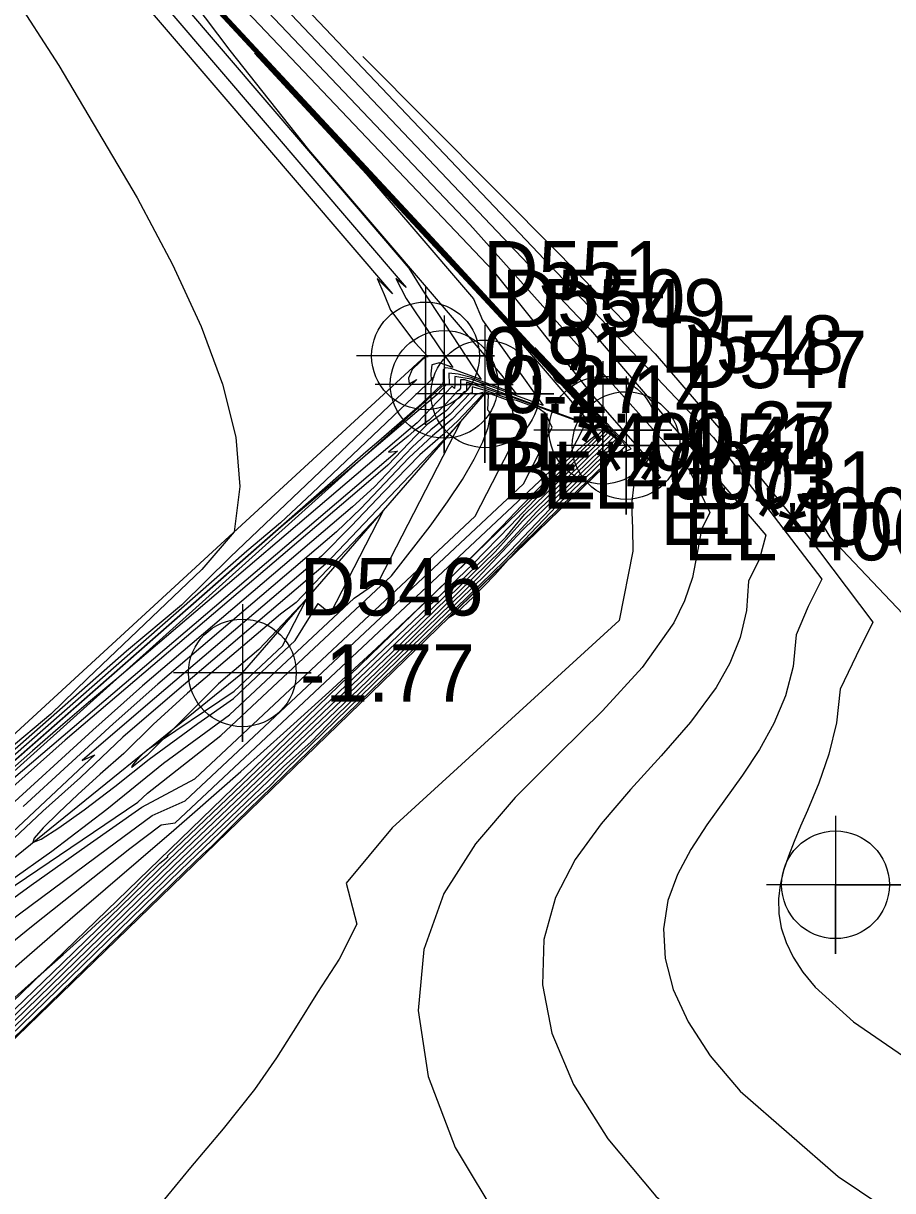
# Model space of a CAD drawing. Extents: x 2356077 to 2359823, y 225951 to 227822.
# Drawn here: x 2357373.6 to 2357411.4, y 227031.4 to 227082.2 of the extents above; entities that cross this region are included whole.
import ezdxf

# ---------------------------------------------------------------- set-up
doc = ezdxf.new("R2010")
doc.units = 0
for name, color, linetype in [('DTM Contours Major', 7, 'Continuous'), ('DTM Contours Minor', 7, 'Continuous'), ('Exist DTM Breakline', 7, 'Continuous'), ('Exist DTM Breakline Cogo Comment', 7, 'Continuous'), ('Exist DTM Breakline Cogo Elevation', 7, 'Continuous'), ('Exist DTM Breakline Cogo Number', 7, 'Continuous'), ('Exist DTM Breakline Cogo Point CELL', 7, 'Continuous'), ('Exist DTM Breakline Underwater', 7, 'Continuous'), ('Exist DTM Breakline Underwater Cogo Comment', 7, 'Continuous'), ('Exist DTM Breakline Underwater Cogo Elevation', 7, 'Continuous'), ('Exist DTM Breakline Underwater Cogo Number', 7, 'Continuous'), ('Exist DTM Breakline Underwater Cogo Point CELL', 7, 'Continuous'), ('Exist DTM Drainline', 7, 'Continuous'), ('Exist DTM Drainline Cogo Comment', 7, 'Continuous'), ('Exist DTM Drainline Cogo Elevation', 7, 'Continuous'), ('Exist DTM Drainline Cogo Number', 7, 'Continuous'), ('Exist DTM Drainline Cogo Point CELL', 7, 'Continuous'), ('Exist DTM Regular Point CELL', 7, 'Continuous')]:
    doc.layers.add(name, color=color, linetype=linetype)

msp = doc.modelspace()

# ---------------------------------------------------------------- linework, layer by layer
at = {"layer": 'DTM Contours Major'}
for points in [[(2357329.694, 227139.766), (2357343.098, 227126.102), (2357393.055, 227073.464), (2357402.586, 227062.788), (2357403.496, 227060.936), (2357403.128, 227060.188), (2357402.94, 227059.158), (2357402.739, 227058.098), (2357402.396, 227057.091), (2357401.922, 227056.124), (2357400.555, 227054.176), (2357398.829, 227052.296), (2357396.925, 227050.429), (2357395.019, 227048.517), (2357393.291, 227046.506), (2357391.919, 227044.338), (2357391.046, 227041.903), (2357390.797, 227039.246), (2357391.232, 227036.371), (2357392.412, 227033.279), (2357394.398, 227029.975), (2357397.252, 227026.459), (2357407.074, 227017.712), (2357420.348, 227008.655)], [(2357346.103, 227015.406), (2357356.521, 227022.808), (2357357.896, 227023.876), (2357359.152, 227024.985), (2357360.278, 227026.017), (2357361.451, 227027.099), (2357362.628, 227028.201), (2357365.047, 227030.491), (2357367.363, 227032.692), (2357369.788, 227034.977), (2357380.462, 227045.362), (2357383.552, 227048.318), (2357384.339, 227049.032), (2357385.038, 227049.758), (2357394.809, 227059.261), (2357397.1, 227061.677), (2357399.538, 227064.049), (2357387.54, 227077.028), (2357339.285, 227129.02)], [(2357371.057, 227086.734), (2357375.168, 227080.399), (2357378.572, 227074.633), (2357380.11, 227071.728), (2357381.363, 227069.029), (2357382.293, 227066.524), (2357382.866, 227064.205), (2357383.044, 227062.062), (2357382.791, 227060.085), (2357381.384, 227058.444), (2357376.409, 227053.706), (2357374.817, 227052.148), (2357372.919, 227050.559), (2357369.654, 227047.694), (2357368.92, 227047.037), (2357366.068, 227044.377), (2357363.133, 227041.664), (2357360.559, 227039.368), (2357358.026, 227037.04), (2357355.585, 227034.737), (2357353.287, 227032.516)], [(2357372.377, 227039.044), (2357374.399, 227040.849), (2357375.347, 227041.69), (2357376.225, 227042.465), (2357376.934, 227043.118), (2357377.683, 227043.791), (2357378.277, 227044.387), (2357378.875, 227045), (2357379.555, 227045.662), (2357379.903, 227045.934), (2357379.889, 227045.983), (2357393.175, 227058.678), (2357394.82, 227060.359), (2357396.142, 227061.765), (2357396.761, 227062.39), (2357397.369, 227062.917), (2357398.421, 227063.94), (2357398.935, 227064.45), (2357396.312, 227067.326), (2357383.684, 227080.931), (2357388.535, 227075.684), (2357390.437, 227073.477), (2357393.215, 227070.231), (2357393.604, 227069.309), (2357396.239, 227065.592), (2357393.11, 227066.74), (2357392.394, 227066.854), (2357392.395, 227066.487), (2357392.388, 227066.328), (2357392.274, 227066.431), (2357390.763, 227064.837)], [(2357364.052, 227038.481), (2357378.601, 227048.32), (2357379.023, 227048.709), (2357382.218, 227051.217), (2357389.643, 227058.18), (2357391.321, 227060.343), (2357392.084, 227061.39), (2357392.725, 227062.367), (2357393.237, 227063.249), (2357393.613, 227064.014), (2357393.846, 227064.638), (2357393.928, 227065.097), (2357393.918, 227065.224), (2357393.886, 227065.323), (2357393.831, 227065.394), (2357393.855, 227066.055), (2357393.694, 227066.114), (2357393.512, 227065.962), (2357392.537, 227064.932), (2357391.869, 227064.318), (2357390.869, 227063.443), (2357389.308, 227061.838), (2357387.891, 227060.343), (2357386.599, 227059.035), (2357378.93, 227052.499), (2357376.186, 227050.14), (2357376.73, 227050.385), (2357364.052, 227038.481)], [(2357390.763, 227064.837), (2357377.682, 227053.689), (2357376.457, 227052.659), (2357375.236, 227051.615), (2357374.016, 227050.553), (2357372.789, 227049.469), (2357371.55, 227048.359), (2357369.564, 227046.554), (2357367.293, 227044.46), (2357365.826, 227043.093), (2357347.324, 227026.639), (2357345.51, 227024.963), (2357345.053, 227024.51), (2357344.616, 227024.15), (2357342.178, 227021.976), (2357341.061, 227021.054), (2357338.767, 227019.007), (2357337.573, 227018.05), (2357334.936, 227021.472), (2357332.566, 227024.402), (2357322.755, 227037.131)]]:
    msp.add_lwpolyline(points, dxfattribs=at)
at = {"layer": 'DTM Contours Minor'}
for points in [[(2357348.935, 227017.657), (2357356.849, 227023.28), (2357358.391, 227024.605), (2357359.877, 227025.952), (2357361.371, 227027.323), (2357362.863, 227028.713), (2357365.886, 227031.563), (2357367.44, 227033.031), (2357369.486, 227034.951), (2357371.524, 227036.9), (2357380.321, 227045.462), (2357384.94, 227049.877), (2357386.145, 227050.951), (2357387.212, 227052.068), (2357393.381, 227058.068), (2357395.337, 227060.158), (2357399.419, 227064.129), (2357389.298, 227075.083), (2357338.599, 227129.709)], [(2357347.163, 227120.138), (2357389.685, 227070.456), (2357389.02, 227071.125), (2357389.328, 227070.422), (2357389.598, 227069.742), (2357390.655, 227068.33), (2357391.234, 227067.704), (2357391.077, 227067.69), (2357391.014, 227067.62), (2357390.888, 227067.493), (2357390.54, 227067.156), (2357390.385, 227066.781), (2357390.416, 227066.527), (2357390.737, 227066.726), (2357382.63, 227059.005), (2357380.503, 227056.89), (2357378.115, 227054.887), (2357370.693, 227048.374), (2357369.141, 227047.006), (2357366.666, 227044.699), (2357364.288, 227042.666), (2357362.135, 227040.701), (2357355.581, 227034.589), (2357354.064, 227033.11)], [(2357349.26, 227120.106), (2357359.77, 227109.489), (2357398.306, 227068.886), (2357405.929, 227059.938), (2357405.649, 227058.915), (2357405.177, 227057.938), (2357405.089, 227056.669), (2357404.81, 227055.487), (2357404.361, 227054.375), (2357403.764, 227053.315), (2357402.657, 227051.803), (2357401.381, 227050.333), (2357400.045, 227048.87), (2357398.759, 227047.379), (2357397.632, 227045.824), (2357396.773, 227044.169), (2357396.272, 227042.337), (2357396.209, 227040.366), (2357396.624, 227038.259), (2357397.557, 227036.02), (2357399.05, 227033.653), (2357401.141, 227031.161), (2357408.198, 227025.043), (2357418.146, 227019.274)], [(2357351.756, 227019.901), (2357356.262, 227023.102), (2357357.551, 227024.134), (2357358.824, 227025.269), (2357360.643, 227026.939), (2357362.458, 227028.629), (2357364.283, 227030.346), (2357367.964, 227033.819), (2357371.599, 227037.21), (2357380.186, 227045.566), (2357387.865, 227052.905), (2357389.387, 227054.378), (2357394.446, 227059.3), (2357395.966, 227060.965), (2357399.298, 227064.21), (2357391.063, 227073.132), (2357349.888, 227117.496)], [(2357354.987, 227112.619), (2357394.063, 227071.447), (2357398.432, 227065.976), (2357401.245, 227062.759), (2357401.042, 227062.345), (2357400.182, 227062.173), (2357400.086, 227061.279), (2357400.122, 227060.252), (2357400.141, 227059.248), (2357399.542, 227056.225), (2357389.671, 227047.206), (2357387.669, 227044.791), (2357388.135, 227043.002), (2357387.361, 227041.481), (2357386.426, 227040.036), (2357385.538, 227038.604), (2357384.641, 227037.193), (2357383.68, 227035.811), (2357382.311, 227034.088), (2357380.891, 227032.417), (2357379.561, 227030.789)], [(2357356.99, 227109.631), (2357390.282, 227070.733), (2357389.825, 227071.124), (2357390.285, 227070.244), (2357392.309, 227067.241), (2357391.727, 227067.454), (2357391.397, 227067.365), (2357391.345, 227066.976), (2357391.371, 227066.707), (2357391.436, 227066.793), (2357391.459, 227066.808), (2357391.469, 227066.808), (2357391.474, 227066.802), (2357386.194, 227061.773), (2357384.806, 227060.476), (2357383.341, 227059.241), (2357369.482, 227047.079)], [(2357351.68, 227020.002), (2357354.566, 227022.136), (2357357.258, 227024.049), (2357358.234, 227024.94), (2357359.21, 227025.841), (2357361.369, 227027.863), (2357363.552, 227029.931), (2357365.746, 227032.018), (2357367.937, 227034.095), (2357370.113, 227036.134), (2357372.259, 227038.108), (2357373.857, 227039.644), (2357380.053, 227045.673), (2357389.648, 227054.841), (2357391.558, 227056.686), (2357394.156, 227059.213), (2357395.341, 227060.553), (2357397.895, 227063.037), (2357399.174, 227064.294), (2357392.819, 227071.189), (2357361.168, 227105.291)], [(2357368.825, 227100.446), (2357376.245, 227092.99), (2357383.208, 227085.75), (2357403.658, 227064.203), (2357408.359, 227058.026), (2357407.775, 227056.841), (2357407.244, 227055.607), (2357407.112, 227054.225), (2357406.778, 227052.942), (2357406.279, 227051.742), (2357405.653, 227050.609), (2357404.914, 227049.49), (2357403.366, 227047.336), (2357402.663, 227046.264), (2357402.081, 227045.17), (2357401.672, 227044.033), (2357401.482, 227042.806), (2357401.552, 227041.516), (2357401.9, 227040.163), (2357402.546, 227038.748), (2357403.511, 227037.273), (2357404.813, 227035.737), (2357409.076, 227032.02), (2357414.731, 227028.224)], [(2357367.012, 227098.897), (2357388.016, 227074.357), (2357390.396, 227071.566), (2357390.984, 227070.616), (2357393.54, 227066.72), (2357392.218, 227067.205), (2357391.976, 227067.228), (2357391.89, 227067.136), (2357391.891, 227066.653), (2357391.861, 227066.518), (2357391.81, 227066.496), (2357391.304, 227066.014), (2357390.777, 227065.499), (2357389.09, 227064.042), (2357388.53, 227063.562), (2357369.827, 227047.149), (2357368.43, 227045.869), (2357367.082, 227044.611), (2357365.505, 227043.187), (2357363.814, 227041.673), (2357362.149, 227040.157), (2357360.492, 227038.624), (2357358.643, 227036.923), (2357347.207, 227026.752)], [(2357340.125, 227011.325), (2357354.1, 227021.937), (2357357.468, 227024.437), (2357357.894, 227024.74), (2357358.24, 227025.023), (2357364.344, 227030.834), (2357369.811, 227036.062), (2357372.418, 227038.52), (2357375.323, 227041.307), (2357379.935, 227045.794), (2357391.433, 227056.781), (2357393.715, 227058.979), (2357394.615, 227059.854), (2357395.434, 227060.839), (2357398.16, 227063.491), (2357399.046, 227064.381), (2357394.581, 227069.24), (2357372.468, 227093.066)], [(2357343.261, 227013.147), (2357358.26, 227023.804), (2357358.438, 227023.996), (2357359.243, 227024.72), (2357360.046, 227025.449), (2357361.659, 227026.935), (2357362.478, 227027.698), (2357365.088, 227030.165), (2357380.633, 227045.292), (2357381.424, 227046.051), (2357381.827, 227046.399), (2357382.882, 227047.465), (2357394.559, 227058.822), (2357396.837, 227061.225), (2357399.655, 227063.967), (2357391.989, 227072.284), (2357376.657, 227088.804)], [(2357379.92, 227084.618), (2357382.61, 227081.048), (2357386.027, 227076.718), (2357394.365, 227066.977), (2357395.073, 227066.089), (2357393.114, 227066.808), (2357392.547, 227066.949), (2357392.142, 227067.003), (2357392.143, 227066.503), (2357392.023, 227066.489), (2357391.625, 227066.07)], [(2357388.391, 227080.786), (2357396.993, 227072.142), (2357401.107, 227067.846), (2357404.684, 227063.683), (2357407.685, 227059.997), (2357410.587, 227056.16), (2357409.863, 227054.687), (2357409.166, 227053.232), (2357409.001, 227051.772), (2357408.67, 227050.41), (2357408.23, 227049.14), (2357407.742, 227047.957), (2357407.442, 227047.269), (2357407.16, 227046.607), (2357406.909, 227045.965), (2357406.703, 227045.338), (2357406.556, 227044.72), (2357406.481, 227044.107), (2357406.492, 227043.477), (2357406.599, 227042.844), (2357406.807, 227042.208), (2357407.119, 227041.567), (2357407.541, 227040.922), (2357408.077, 227040.27), (2357409.742, 227038.754), (2357411.917, 227037.259)], [(2357373.217, 227041.101), (2357375.653, 227043.219), (2357380.172, 227047.103), (2357381.086, 227047.901), (2357383.085, 227049.661), (2357385.09, 227051.457), (2357387.067, 227053.257), (2357388.981, 227055.028), (2357390.797, 227056.74), (2357392.481, 227058.359), (2357393.513, 227059.373), (2357394.46, 227060.331), (2357395.311, 227061.233), (2357396.091, 227062.041), (2357396.895, 227062.839), (2357397.761, 227063.663), (2357398.146, 227063.995), (2357398.319, 227064.139), (2357398.488, 227064.273), (2357398.318, 227064.565), (2357397.829, 227065.06), (2357397.902, 227065.539), (2357397.563, 227065.927), (2357395.587, 227068.055), (2357394.873, 227068.801), (2357398.378, 227064.706), (2357393.5, 227066.495), (2357392.838, 227066.704), (2357392.646, 227066.704), (2357392.647, 227066.345), (2357392.583, 227066.252), (2357392.518, 227066.208), (2357392.004, 227065.666), (2357391.279, 227064.958), (2357390.612, 227064.477), (2357390.367, 227064.251), (2357389.514, 227063.565), (2357389.901, 227063.604), (2357370.024, 227046.665)], [(2357399.837, 227063.855), (2357392.109, 227056.338), (2357392.482, 227056.575), (2357393.197, 227057.238), (2357394.137, 227058.215), (2357395.182, 227059.394), (2357397.066, 227061.244), (2357399.221, 227063.333), (2357400.073, 227063.701), (2357395.877, 227068.122), (2357399.837, 227063.855)], [(2357397.475, 227063.597), (2357397.969, 227064.558), (2357398.058, 227064.787), (2357394.628, 227066.045), (2357394.573, 227066.045), (2357392.897, 227066.607), (2357392.898, 227066.334), (2357392.884, 227066.202), (2357392.811, 227066.181), (2357392.761, 227066.14), (2357392.024, 227065.363), (2357391.185, 227064.759), (2357390.711, 227064.289), (2357389.48, 227062.991), (2357388.633, 227062.264), (2357375.434, 227051.016), (2357373.159, 227048.987)], [(2357391.625, 227066.07), (2357388.184, 227063.138), (2357384.819, 227060.296), (2357369.984, 227047.278), (2357368.876, 227046.262), (2357366.514, 227044.043), (2357362.889, 227040.606), (2357361.224, 227039.109), (2357347.266, 227026.696), (2357344.282, 227023.935), (2357341.466, 227021.418), (2357340.636, 227020.753), (2357338.64, 227018.973), (2357337.611, 227018.15), (2357335.399, 227021.019), (2357333.27, 227023.638), (2357324.712, 227034.74), (2357323.885, 227035.764), (2357322.97, 227037.017)], [(2357395.378, 227062.184), (2357396.634, 227064.627), (2357396.339, 227065.236), (2357396.069, 227065.448), (2357395.075, 227065.812), (2357394.786, 227065.864), (2357393.775, 227066.223), (2357393.149, 227066.41), (2357393.15, 227066.255), (2357393.146, 227066.144), (2357393.088, 227066.132), (2357393.044, 227066.111), (2357392.193, 227065.217), (2357391.346, 227064.536), (2357390.536, 227063.781), (2357388.886, 227062.041), (2357387.948, 227061.182), (2357378.804, 227053.389), (2357376.638, 227051.451), (2357372.747, 227047.877)], [(2357393.28, 227060.771), (2357395.298, 227064.696), (2357395.036, 227065.06), (2357394.913, 227065.287), (2357394.879, 227065.749), (2357393.699, 227066.182), (2357393.324, 227066.066), (2357393.271, 227066.032), (2357392.285, 227064.99), (2357391.422, 227064.273), (2357390.392, 227063.305), (2357388.305, 227061.104), (2357387.244, 227060.083), (2357379.474, 227053.462), (2357377.535, 227051.729), (2357373.619, 227048.123)], [(2357392.652, 227064.884), (2357386.767, 227058.678), (2357380.191, 227053.075), (2357377.95, 227051.154), (2357376.106, 227049.387), (2357374.467, 227047.925), (2357370.23, 227043.947), (2357369.194, 227042.892), (2357369.039, 227042.52), (2357369.622, 227042.697), (2357371.038, 227043.552), (2357373.011, 227044.886), (2357374.86, 227046.186), (2357377.256, 227048.017), (2357379.718, 227050.024), (2357382.585, 227052.115), (2357388.011, 227057.204), (2357389.085, 227057.945), (2357392.652, 227064.884)], [(2357354.014, 227024.263), (2357358.275, 227028.638), (2357360.406, 227030.787), (2357362.465, 227032.801), (2357364.514, 227034.742), (2357366.552, 227036.608), (2357368.575, 227038.401), (2357370.582, 227040.122), (2357372.571, 227041.772), (2357373.979, 227042.908), (2357375.388, 227044.027), (2357378.26, 227046.298), (2357379.618, 227047.329), (2357380.226, 227047.421), (2357397.475, 227063.597)], [(2357352.596, 227024.088), (2357355.216, 227026.805), (2357357.829, 227029.548), (2357360.366, 227032.153), (2357361.998, 227033.77), (2357363.586, 227035.289), (2357365.146, 227036.725), (2357366.694, 227038.092), (2357368.245, 227039.404), (2357369.814, 227040.675), (2357371.612, 227042.07), (2357373.455, 227043.457), (2357377.286, 227046.297), (2357379.231, 227047.734), (2357380.655, 227048.377), (2357395.378, 227062.184)], [(2357389.294, 227061.019), (2357385.489, 227057.006), (2357384.807, 227056.511), (2357380.763, 227053.064), (2357379.274, 227051.705), (2357377.988, 227050.439), (2357376.965, 227049.534), (2357375.993, 227048.652), (2357375.143, 227047.853), (2357374.486, 227047.197), (2357374.09, 227046.746), (2357374.027, 227046.559), (2357374.395, 227046.709), (2357375.169, 227047.2), (2357376.265, 227047.979), (2357377.6, 227048.994), (2357379.092, 227050.191), (2357381.217, 227051.741), (2357382.759, 227052.832), (2357385.445, 227055.352), (2357386.446, 227056.966), (2357386.988, 227056.532), (2357389.294, 227061.019)], [(2357407.956, 227061.126), (2357408.717, 227059.866), (2357412.952, 227055.403), (2357412.675, 227054.007), (2357412.286, 227052.89), (2357412.616, 227051.991), (2357412.936, 227051.16), (2357413.278, 227050.412), (2357413.674, 227049.762), (2357414.156, 227049.225), (2357414.867, 227048.751), (2357415.711, 227048.444), (2357416.657, 227048.292), (2357417.673, 227048.285), (2357418.726, 227048.41), (2357419.785, 227048.656), (2357420.348, 227048.835), (2357420.904, 227049.04), (2357421.455, 227049.266), (2357422.003, 227049.508), (2357422.547, 227049.761), (2357423.091, 227050.019)], [(2357344.854, 227017.571), (2357360.533, 227033.487), (2357361.599, 227034.546), (2357362.685, 227035.606), (2357363.765, 227036.629), (2357364.839, 227037.609), (2357365.916, 227038.552), (2357367.008, 227039.468), (2357369.252, 227041.246), (2357371.575, 227042.98), (2357373.96, 227044.701), (2357376.39, 227046.438), (2357378.783, 227048.097), (2357381.083, 227049.332), (2357393.28, 227060.771)], [(2357385.936, 227057.154), (2357383.866, 227054.97), (2357382.111, 227053.475), (2357379, 227050.348), (2357378.346, 227049.834), (2357378.348, 227049.891), (2357378.505, 227050.082), (2357378.71, 227050.3), (2357379.014, 227050.597), (2357382.795, 227053.155), (2357384.89, 227055.119), (2357385.936, 227057.154)]]:
    msp.add_lwpolyline(points, dxfattribs=at)
at = {"layer": 'Exist DTM Breakline'}
for points in [[(2357391.121, 227067.752), (2357337.84, 227018.716), (2357309.329, 227056.259), (2357287.872, 227050.103), (2357269.211, 227038.531), (2357268.133, 227004.85), (2357247.192, 226984.282), (2357244.583, 226959.838)], [(2357257.12, 226952.242), (2357264.745, 226969.309), (2357280.252, 226993.456), (2357284.927, 227035.684), (2357303.219, 227041.714), (2357336.462, 227007.877), (2357359.341, 227024.543), (2357399.849, 227063.847)]]:
    msp.add_lwpolyline(points, dxfattribs=at)
at = {"layer": 'Exist DTM Breakline Cogo Point CELL'}
for points in [[(2357391.121, 227070.752), (2357391.121, 227064.752), (2357391.121, 227067.752), (2357394.121, 227067.752), (2357388.121, 227067.752)], [(2357399.849, 227066.847), (2357399.849, 227060.847), (2357399.849, 227063.847), (2357402.849, 227063.847), (2357396.849, 227063.847)]]:
    msp.add_lwpolyline(points, dxfattribs=at)
for centre in [(2357391.121, 227067.752), (2357399.849, 227063.847)]:
    msp.add_circle(centre, 2.344, dxfattribs=at)
at = {"layer": 'Exist DTM Breakline Underwater'}
for points in [[(2357391.933, 227066.51), (2357337.485, 227017.525), (2357308.608, 227055.527), (2357288.165, 227049.183), (2357270.572, 227037.022), (2357268.822, 227004.442), (2357248.286, 226983.263), (2357246.175, 226959.564)], [(2357256.32, 226953.434), (2357262.845, 226969.081), (2357279.235, 226993.942), (2357283.89, 227036.116), (2357303.203, 227043.209), (2357336.486, 227008.785), (2357357.941, 227024.91), (2357398.836, 227064.514)]]:
    msp.add_lwpolyline(points, dxfattribs=at)
at = {"layer": 'Exist DTM Breakline Underwater Cogo Point CELL'}
for points in [[(2357391.933, 227069.51), (2357391.933, 227063.51), (2357391.933, 227066.51), (2357394.933, 227066.51), (2357388.933, 227066.51)], [(2357398.836, 227067.514), (2357398.836, 227061.514), (2357398.836, 227064.514), (2357401.836, 227064.514), (2357395.836, 227064.514)]]:
    msp.add_lwpolyline(points, dxfattribs=at)
for centre in [(2357391.933, 227066.51), (2357398.836, 227064.514)]:
    msp.add_circle(centre, 2.344, dxfattribs=at)
at = {"layer": 'Exist DTM Drainline'}
msp.add_lwpolyline([(2357250.96, 226958.499), (2357260.438, 226970.699), (2357275.807, 226997.272), (2357282.34, 227037.055), (2357305.627, 227046.873), (2357338.758, 227012.863), (2357362.863, 227037.518), (2357383.151, 227053.947), (2357393.705, 227066.096)], dxfattribs=at)
at = {"layer": 'Exist DTM Drainline Cogo Point CELL'}
for points in [[(2357393.705, 227069.096), (2357393.705, 227063.096), (2357393.705, 227066.096), (2357396.705, 227066.096), (2357390.705, 227066.096)], [(2357383.151, 227056.947), (2357383.151, 227050.947), (2357383.151, 227053.947), (2357386.151, 227053.947), (2357380.151, 227053.947)]]:
    msp.add_lwpolyline(points, dxfattribs=at)
for centre in [(2357393.705, 227066.096), (2357383.151, 227053.947)]:
    msp.add_circle(centre, 2.344, dxfattribs=at)
at = {"layer": 'Exist DTM Regular Point CELL'}
msp.add_lwpolyline([(2357408.96, 227047.721), (2357408.96, 227041.721), (2357408.96, 227044.721), (2357411.96, 227044.721), (2357405.96, 227044.721)], dxfattribs=at)
msp.add_circle((2357408.96, 227044.721), 2.344, dxfattribs=at)

# ---------------------------------------------------------------- texts
at = {"layer": 'Exist DTM Breakline Cogo Comment'}
for s, p in [('BL*40051', (2357393.621, 227062.752)), ('EL*40051', (2357402.349, 227058.847))]:
    msp.add_text(s, height=2.5, dxfattribs=at).set_placement(p)
at = {"layer": 'Exist DTM Breakline Cogo Elevation'}
for s, p in [('0.91', (2357393.621, 227066.502)), ('1.42', (2357402.349, 227062.597))]:
    msp.add_text(s, height=2.5, dxfattribs=at).set_placement(p)
at = {"layer": 'Exist DTM Breakline Cogo Number'}
for s, p in [('D551', (2357393.621, 227070.252)), ('D547', (2357402.349, 227066.347))]:
    msp.add_text(s, height=2.5, dxfattribs=at).set_placement(p)
at = {"layer": 'Exist DTM Breakline Underwater Cogo Comment'}
for s, p in [('BL*40071', (2357394.433, 227061.511)), ('EL*40071', (2357401.336, 227059.514))]:
    msp.add_text(s, height=2.5, dxfattribs=at).set_placement(p)
at = {"layer": 'Exist DTM Breakline Underwater Cogo Elevation'}
for s, p in [('0.27', (2357394.433, 227065.261)), ('-0.27', (2357401.336, 227063.264))]:
    msp.add_text(s, height=2.5, dxfattribs=at).set_placement(p)
at = {"layer": 'Exist DTM Breakline Underwater Cogo Number'}
for s, p in [('D550', (2357394.433, 227069.011)), ('D548', (2357401.336, 227067.014))]:
    msp.add_text(s, height=2.5, dxfattribs=at).set_placement(p)
at = {"layer": 'Exist DTM Drainline Cogo Comment'}
msp.add_text('EL*40031', height=2.5, dxfattribs=at).set_placement((2357396.205, 227061.096))
at = {"layer": 'Exist DTM Drainline Cogo Elevation'}
for s, p in [('-1.14', (2357396.205, 227064.846)), ('-1.77', (2357385.651, 227052.697))]:
    msp.add_text(s, height=2.5, dxfattribs=at).set_placement(p)
at = {"layer": 'Exist DTM Drainline Cogo Number'}
for s, p in [('D549', (2357396.205, 227068.596)), ('D546', (2357385.651, 227056.447))]:
    msp.add_text(s, height=2.5, dxfattribs=at).set_placement(p)

doc.saveas('drawing.dxf')
